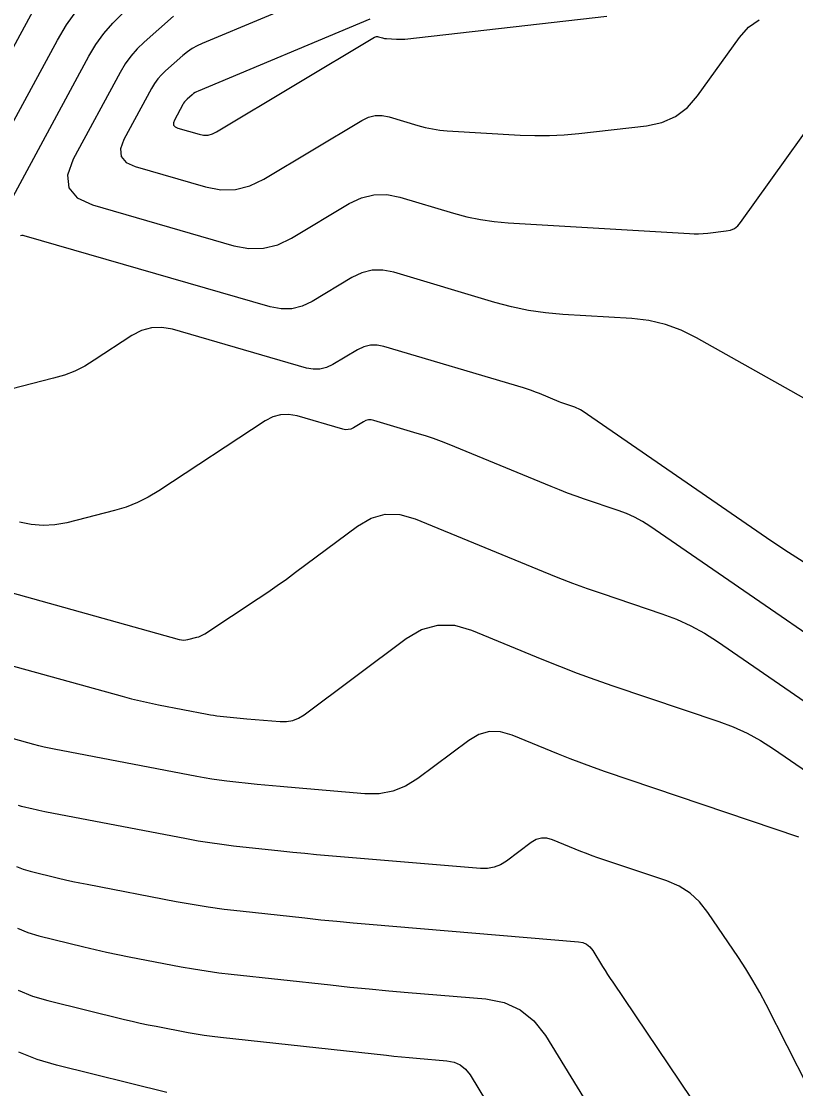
# Model space of a CAD drawing. Extents: x 1354696 to 1366163, y 660729 to 670380.
# Drawn here: x 1360880.2 to 1360932.5, y 664411.1 to 664483.3 of the extents above; entities that cross this region are included whole.
import ezdxf

# ---------------------------------------------------------------- set-up
doc = ezdxf.new("R2010")
doc.units = 0
doc.layers.add('R_Contours', color=7, linetype='Continuous')

msp = doc.modelspace()

# ---------------------------------------------------------------- linework, layer by layer
at = {"layer": 'R_Contours'}
for points in [[(1360900.842, 664485.303), (1360892.425, 664481.78), (1360892.074, 664481.616), (1360891.739, 664481.425), (1360891.421, 664481.207), (1360891.12, 664480.963), (1360889.948, 664479.931), (1360889.669, 664479.663), (1360889.417, 664479.373), (1360889.191, 664479.061), (1360888.993, 664478.729), (1360887.13, 664475.272), (1360886.899, 664474.641), (1360886.949, 664474.127), (1360887.281, 664473.732), (1360887.894, 664473.456), (1360892.647, 664472.083), (1360893.676, 664471.889), (1360894.677, 664471.91), (1360895.651, 664472.147), (1360896.596, 664472.598), (1360903.22, 664476.575), (1360903.661, 664476.785), (1360904.115, 664476.894), (1360904.582, 664476.901), (1360905.062, 664476.807), (1360907.006, 664476.228), (1360907.494, 664476.098), (1360907.988, 664475.996), (1360908.486, 664475.923), (1360908.99, 664475.878), (1360913.929, 664475.583), (1360914.92, 664475.546), (1360915.91, 664475.55), (1360916.899, 664475.598), (1360917.887, 664475.688), (1360922.455, 664476.204), (1360923.489, 664476.423), (1360924.41, 664476.835), (1360925.219, 664477.439), (1360925.914, 664478.235), (1360928.735, 664482.173), (1360929.349, 664482.865), (1360930.064, 664483.368)], [(1360878.929, 664480.146), (1360880.988, 664483.968)], [(1360878.981, 664475.218), (1360882.638, 664482.005), (1360883.252, 664483.036), (1360883.95, 664484)], [(1360879.033, 664470.291), (1360884.756, 664480.913), (1360885.232, 664481.711), (1360885.772, 664482.457), (1360886.377, 664483.153), (1360887.047, 664483.796)], [(1360890.487, 664483.616), (1360888.498, 664481.864), (1360888.023, 664481.408), (1360887.594, 664480.915), (1360887.211, 664480.386), (1360886.874, 664479.821), (1360883.711, 664473.949), (1360883.318, 664472.877), (1360883.403, 664472.005), (1360883.966, 664471.334), (1360885.007, 664470.864), (1360894.566, 664468.103), (1360895.582, 664467.912), (1360896.571, 664467.933), (1360897.532, 664468.166), (1360898.465, 664468.612), (1360902.363, 664470.952), (1360903.185, 664471.343), (1360904.029, 664471.546), (1360904.898, 664471.56), (1360905.791, 664471.385), (1360909.408, 664470.307), (1360910.318, 664470.064), (1360911.236, 664469.875), (1360912.164, 664469.739), (1360913.101, 664469.656), (1360925.362, 664468.924), (1360925.672, 664468.912), (1360925.983, 664468.913), (1360926.293, 664468.928), (1360926.603, 664468.957), (1360927.841, 664469.097), (1360928.135, 664469.159), (1360928.396, 664469.276), (1360928.626, 664469.447), (1360928.823, 664469.673), (1360936.048, 664479.757)], [(1360903.746, 664483.411), (1360892.145, 664478.556), (1360892.039, 664478.506), (1360891.938, 664478.449), (1360891.843, 664478.383), (1360891.752, 664478.309), (1360891.399, 664477.999), (1360891.315, 664477.918), (1360891.239, 664477.83), (1360891.171, 664477.737), (1360891.111, 664477.636), (1360890.55, 664476.595), (1360890.48, 664476.405), (1360890.495, 664476.25), (1360890.595, 664476.131), (1360890.78, 664476.048), (1360892.212, 664475.634), (1360892.522, 664475.576), (1360892.824, 664475.582), (1360893.117, 664475.653), (1360893.402, 664475.789), (1360904.076, 664482.197), (1360904.138, 664482.227), (1360904.201, 664482.242), (1360904.266, 664482.243), (1360904.332, 664482.23), (1360904.603, 664482.149), (1360904.671, 664482.131), (1360904.739, 664482.117), (1360904.809, 664482.107), (1360904.879, 664482.101), (1360905.565, 664482.06), (1360905.703, 664482.054), (1360905.841, 664482.055), (1360905.978, 664482.062), (1360906.115, 664482.074), (1360919.774, 664483.617)], [(1360933.613, 664457.513), (1360932.205, 664458.288), (1360925.846, 664461.886), (1360924.808, 664462.4), (1360923.733, 664462.786), (1360922.62, 664463.046), (1360921.47, 664463.179), (1360916.795, 664463.458), (1360915.632, 664463.561), (1360914.48, 664463.73), (1360913.341, 664463.965), (1360912.213, 664464.267), (1360905.37, 664466.304), (1360904.632, 664466.449), (1360903.913, 664466.438), (1360903.214, 664466.27), (1360902.535, 664465.946), (1360899.858, 664464.339), (1360899.179, 664464.015), (1360898.479, 664463.845), (1360897.759, 664463.83), (1360897.02, 664463.969), (1360880.396, 664468.77), (1360880.311, 664468.785), (1360880.227, 664468.782), (1360880.147, 664468.761)], [(1360933.054, 664446.731), (1360931.808, 664447.529), (1360930.579, 664448.355), (1360918.106, 664456.931), (1360917.988, 664457.007), (1360917.865, 664457.074), (1360917.738, 664457.132), (1360917.606, 664457.181), (1360917.072, 664457.362), (1360916.939, 664457.408), (1360916.806, 664457.456), (1360916.675, 664457.507), (1360916.544, 664457.559), (1360915.215, 664458.106), (1360914.949, 664458.212), (1360914.681, 664458.311), (1360914.41, 664458.403), (1360914.137, 664458.488), (1360904.703, 664461.298), (1360904.241, 664461.388), (1360903.791, 664461.381), (1360903.353, 664461.276), (1360902.928, 664461.073), (1360901.251, 664460.067), (1360900.825, 664459.864), (1360900.387, 664459.757), (1360899.936, 664459.748), (1360899.473, 664459.835), (1360890.417, 664462.45), (1360889.697, 664462.583), (1360889, 664462.558), (1360888.327, 664462.375), (1360887.678, 664462.034), (1360885.132, 664460.355), (1360884.482, 664459.964), (1360883.807, 664459.631), (1360883.106, 664459.356), (1360882.38, 664459.139), (1360873.171, 664456.792)], [(1360941.815, 664435.982), (1360922.686, 664449.135), (1360922.18, 664449.458), (1360921.655, 664449.744), (1360921.112, 664449.992), (1360920.55, 664450.204), (1360918.265, 664450.975), (1360917.695, 664451.173), (1360917.129, 664451.379), (1360916.566, 664451.595), (1360916.007, 664451.82), (1360909.126, 664454.654), (1360908.592, 664454.866), (1360908.054, 664455.064), (1360907.51, 664455.249), (1360906.962, 664455.419), (1360904.036, 664456.291), (1360903.85, 664456.327), (1360903.668, 664456.325), (1360903.492, 664456.282), (1360903.32, 664456.2), (1360902.644, 664455.794), (1360902.472, 664455.712), (1360902.295, 664455.669), (1360902.113, 664455.665), (1360901.926, 664455.701), (1360898.838, 664456.593), (1360898.269, 664456.697), (1360897.72, 664456.677), (1360897.189, 664456.533), (1360896.678, 664456.264), (1360889.488, 664451.524), (1360888.781, 664451.099), (1360888.046, 664450.736), (1360887.284, 664450.437), (1360886.493, 664450.201), (1360883.276, 664449.381), (1360882.472, 664449.229), (1360881.67, 664449.185), (1360880.869, 664449.247), (1360880.068, 664449.416)], [(1360875.772, 664445.695), (1360890.876, 664441.487), (1360891.023, 664441.456), (1360891.169, 664441.445), (1360891.316, 664441.453), (1360891.463, 664441.481), (1360892.051, 664441.631), (1360892.196, 664441.674), (1360892.335, 664441.729), (1360892.469, 664441.795), (1360892.599, 664441.873), (1360896.212, 664444.255), (1360896.853, 664444.684), (1360897.487, 664445.123), (1360898.116, 664445.571), (1360898.737, 664446.028), (1360902.922, 664449.154), (1360903.843, 664449.691), (1360904.799, 664449.952), (1360905.79, 664449.936), (1360906.816, 664449.645), (1360915.47, 664446.081), (1360916.458, 664445.683), (1360917.452, 664445.302), (1360918.451, 664444.937), (1360919.457, 664444.589), (1360923.493, 664443.226), (1360924.486, 664442.853), (1360925.446, 664442.413), (1360926.372, 664441.909), (1360927.266, 664441.338), (1360937.377, 664434.386)], [(1360879.268, 664439.804), (1360887.025, 664437.643), (1360887.634, 664437.48), (1360888.246, 664437.329), (1360888.861, 664437.192), (1360889.479, 664437.067), (1360892.754, 664436.439), (1360892.975, 664436.399), (1360893.198, 664436.363), (1360893.421, 664436.332), (1360893.644, 664436.305), (1360894.54, 664436.208), (1360894.764, 664436.184), (1360894.989, 664436.162), (1360895.213, 664436.141), (1360895.438, 664436.122), (1360897.685, 664435.934), (1360898.123, 664435.934), (1360898.54, 664436.012), (1360898.934, 664436.167), (1360899.306, 664436.398), (1360906.207, 664441.552), (1360907.255, 664442.163), (1360908.343, 664442.46), (1360909.47, 664442.443), (1360910.637, 664442.111), (1360915.384, 664440.156), (1360916.574, 664439.677), (1360917.772, 664439.218), (1360918.976, 664438.778), (1360920.189, 664438.358), (1360927.356, 664435.938), (1360928.327, 664435.573), (1360929.266, 664435.143), (1360930.172, 664434.649), (1360931.047, 664434.091), (1360934.481, 664431.73)], [(1360932.765, 664428.128), (1360919.682, 664432.545), (1360918.881, 664432.823), (1360918.084, 664433.114), (1360917.292, 664433.417), (1360916.505, 664433.734), (1360913.367, 664435.026), (1360912.595, 664435.246), (1360911.85, 664435.257), (1360911.131, 664435.061), (1360910.438, 664434.657), (1360906.997, 664432.087), (1360906.173, 664431.575), (1360905.3, 664431.233), (1360904.378, 664431.061), (1360903.407, 664431.059), (1360898.198, 664431.495), (1360897.684, 664431.539), (1360897.171, 664431.587), (1360896.658, 664431.638), (1360896.145, 664431.692), (1360894.094, 664431.915), (1360893.582, 664431.976), (1360893.072, 664432.047), (1360892.563, 664432.128), (1360892.056, 664432.22), (1360882.428, 664434.066), (1360882.079, 664434.137), (1360881.731, 664434.215), (1360881.385, 664434.3), (1360881.041, 664434.392), (1360879.667, 664434.775)], [(1360933.391, 664411.218), (1360930.541, 664416.812), (1360930.11, 664417.626), (1360929.655, 664418.426), (1360929.176, 664419.212), (1360928.673, 664419.984), (1360926.61, 664423.041), (1360926.05, 664423.747), (1360925.4, 664424.336), (1360924.661, 664424.807), (1360923.832, 664425.16), (1360919.176, 664426.732), (1360918.785, 664426.867), (1360918.396, 664427.009), (1360918.01, 664427.157), (1360917.627, 664427.312), (1360916.097, 664427.942), (1360915.72, 664428.049), (1360915.357, 664428.054), (1360915.006, 664427.959), (1360914.669, 664427.762), (1360912.991, 664426.509), (1360912.589, 664426.259), (1360912.164, 664426.092), (1360911.714, 664426.008), (1360911.241, 664426.007), (1360900.958, 664426.868), (1360900.156, 664426.938), (1360899.353, 664427.012), (1360898.551, 664427.092), (1360897.75, 664427.176), (1360894.544, 664427.524), (1360893.744, 664427.62), (1360892.947, 664427.731), (1360892.151, 664427.858), (1360891.359, 664428.002), (1360881.787, 664429.837), (1360881.588, 664429.877), (1360881.389, 664429.919), (1360881.19, 664429.964), (1360880.992, 664430.011), (1360880.202, 664430.206), (1360880.008, 664430.263)], [(1360879.875, 664426.15), (1360880.326, 664425.97), (1360880.795, 664425.831), (1360882.712, 664425.36), (1360883.192, 664425.245), (1360883.673, 664425.137), (1360884.155, 664425.034), (1360884.639, 664424.938), (1360890.661, 664423.784), (1360891.74, 664423.588), (1360892.821, 664423.415), (1360893.906, 664423.263), (1360894.994, 664423.134), (1360899.354, 664422.661), (1360900.444, 664422.546), (1360901.535, 664422.438), (1360902.627, 664422.336), (1360903.719, 664422.241), (1360917.854, 664421.058), (1360918.152, 664421.001), (1360918.412, 664420.883), (1360918.635, 664420.704), (1360918.82, 664420.464), (1360919.487, 664419.38), (1360919.655, 664419.111), (1360919.825, 664418.842), (1360919.999, 664418.576), (1360920.175, 664418.312), (1360926.221, 664409.348)], [(1360879.928, 664421.964), (1360880.643, 664421.678), (1360881.389, 664421.457), (1360884.431, 664420.709), (1360885.193, 664420.526), (1360885.957, 664420.354), (1360886.723, 664420.192), (1360887.491, 664420.039), (1360891.004, 664419.366), (1360891.847, 664419.213), (1360892.693, 664419.077), (1360893.541, 664418.959), (1360894.392, 664418.858), (1360901.091, 664418.131), (1360902.404, 664417.992), (1360903.717, 664417.862), (1360905.032, 664417.74), (1360906.347, 664417.626), (1360911.608, 664417.185), (1360912.846, 664416.948), (1360913.927, 664416.458), (1360914.853, 664415.714), (1360915.622, 664414.716), (1360918.623, 664409.837)], [(1360879.98, 664417.777), (1360880.96, 664417.385), (1360881.982, 664417.083), (1360887.166, 664415.808), (1360887.701, 664415.68), (1360888.238, 664415.559), (1360888.776, 664415.444), (1360889.316, 664415.337), (1360891.479, 664414.923), (1360892.02, 664414.824), (1360892.564, 664414.737), (1360893.108, 664414.661), (1360893.655, 664414.596), (1360904.877, 664413.378), (1360905.387, 664413.324), (1360905.898, 664413.274), (1360906.409, 664413.226), (1360906.921, 664413.182), (1360908.967, 664413.01), (1360909.449, 664412.918), (1360909.869, 664412.727), (1360910.229, 664412.438), (1360910.529, 664412.05), (1360911.64, 664410.243)], [(1360890.044, 664410.871), (1360882.575, 664412.709), (1360881.278, 664413.092), (1360880.033, 664413.591)]]:
    msp.add_lwpolyline(points, dxfattribs=at)

doc.saveas('drawing.dxf')
